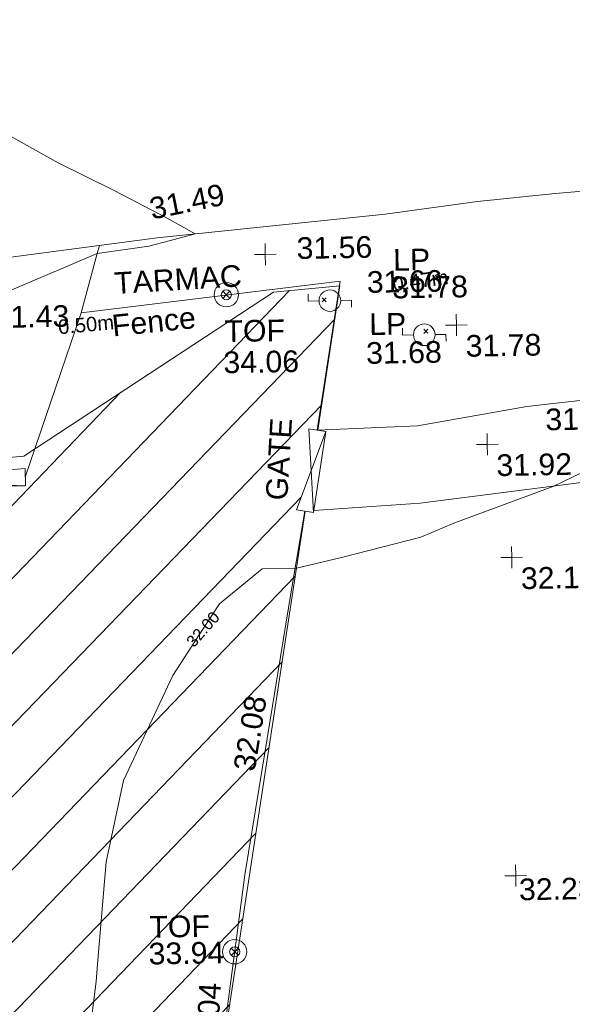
# Model space of a CAD drawing. Header units: millimetres. Extents: x -290717 to 520720, y -103372 to 287762.
# Tile 286 of 375: x 96559 to 106131, y 164211 to 181272. Entities that reach past the tile are written whole.
import ezdxf

# ---------------------------------------------------------------- set-up
doc = ezdxf.new("R2010")
doc.units = ezdxf.units.MM
for name, pattern in [('IMPORT-HIDDEN2 _3_', [4762.5, 3175, -1587.5]), ('IMPORT-UG_ELEC_LV_QLB2 _2_', [2700, 1500, -300.0000000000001, 0, -250, 150, -300.0000000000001, 0, -200]), ('IMPORT-UG_ELEC_STREET LIGHTING_QLB2 _2_', [2700, 1500, -300.0000000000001, 0, -250, 150, -300.0000000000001, 0, -200])]:
    doc.linetypes.add(name, pattern=pattern)
for name, color, linetype, lineweight, true_color in [('00__TOPO__TOP_OF_FENCE_SYMBOL', 7, 'Continuous', 9, 0x666666), ('00_TOPO_FENCE', 7, 'Continuous', 9, 0x3f7f4f), ('00_TOPO_FOOTPATH', 7, 'Continuous', 9, 0xa50000), ('00_TOPO_FURN_LAMP_POST', 7, 'Continuous', 9, 0x666666), ('00_TOPO_GATE', 7, 'Continuous', 9, 0xa50000), ('00_TOPO_LEVEL_SPOT', 7, 'Continuous', 9, 0x666666), ('00_TOPO_TOP_OF_FENCE', 7, 'Continuous', 9, 0x666666), ('00_TOPO_TRACK', 7, 'Continuous', 9, 0x666666), ('00_UAV_FENCE', 7, 'Continuous', 9, 0x264c2f), ('00_UAV_LEVEL_SPOT', 7, 'Continuous', 9, 0x666666), ('00_UAV_TOP_OF_FENCE', 6, 'Continuous', 9, 0xff00ff), ('01_DTM_CONTOUR_MNR', 7, 'Continuous', 9, 0xa5a552), ('01_DTM_CONTOUR_MNR_LABELS', 7, 'Continuous', 9, 0xa5a552), ('12333-PUM-2D-U-0001-C01 - Rev2_REVIT IMPORT_dwg', 7, 'Continuous', 9, 0x767676), ('PUM-CHAMBER EXTENTS', 6, 'IMPORT-HIDDEN2 _3_', 9, 0xff00ff), ('PUM-ELECTRIC-LV-QLB2', 1, 'IMPORT-UG_ELEC_LV_QLB2 _2_', 9, 0xff0000), ('PUM-UNABLE TO SURVEY', 190, 'Continuous', 9, 0x7f00ff)]:
    doc.layers.add(name, color=color, linetype=linetype, lineweight=lineweight, true_color=true_color)
for name, color, linetype, lineweight in [('00_TOPO_ROAD_EDGE', 7, 'Continuous', 9), ('00_TOPO_SURVEY_TEXT', 7, 'Continuous', 9), ('GEN-TEXT', 7, 'Continuous', 9)]:
    doc.layers.add(name, color=color, linetype=linetype, lineweight=lineweight)
doc.styles.add('Arial_1', font='arial.ttf', dxfattribs={"height": 250})
doc.styles.add('Swis721 Lt BT_1', font='swissl.ttf', dxfattribs={"height": 200})
doc.styles.add('Swis721 Lt BT_2', font='swissl.ttf', dxfattribs={"height": 375})

# ---------------------------------------------------------------- blocks, each defined once
blk = doc.blocks.new('12333-PUM-2D-U-0001-C01 - Rev2_REVIT IMPORT_dwg__U41-2077191-Site Location Plan Existing')
at = {"layer": '00_TOPO_GATE', "color": 9, "true_color": 0xe1aaaa}
for p, q in [((-10300.90729064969, 1871.900421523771), (-10391.22387085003, 1278.73691825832)), ((-45.15829918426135, -296.5817334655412), (-10300.90729064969, 1871.900421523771)), ((45.15829918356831, 296.5817334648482), (-10300.90729064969, 1871.900421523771)), ((45.15829918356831, 296.5817334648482), (-10391.22387085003, 1278.73691825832)), ((45.15829918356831, 296.5817334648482), (-45.15829918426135, -296.5817334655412))]:
    blk.add_line(p, q, dxfattribs=at)
blk = doc.blocks.new('12333-PUM-2D-U-0001-C01 - Rev2_REVIT IMPORT_dwg__U42-2077192-Site Location Plan Existing')
at = {"layer": '00_TOPO_GATE', "color": 9, "true_color": 0xe1aaaa}
for p, q in [((-284.1179593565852, 96.31708602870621), (-1196.628993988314, -2595.425299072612)), ((-284.1179593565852, 96.31708602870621), (-628.3931116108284, -2788.059471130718)), ((-284.1179593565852, 96.31708602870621), (284.1179593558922, -96.31708602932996)), ((284.1179593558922, -96.31708602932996), (-1196.628993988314, -2595.425299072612)), ((-1196.628993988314, -2595.425299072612), (-628.3931116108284, -2788.059471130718))]:
    blk.add_line(p, q, dxfattribs=at)
blk = doc.blocks.new('12333-PUM-2D-U-0001-C01 - Rev2_REVIT IMPORT_dwg_MSL_Lamp_Post_SYM-2077199-Site Location Plan Existing')
at = {"layer": '00_TOPO_FURN_LAMP_POST', "color": 254, "true_color": 0xcccccc, "flags": 128}
for points in [[(-500.1060478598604, 0), (-1000.212095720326, 0), (-1000.212095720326, 316.7338303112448)], [(500.1060478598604, 0), (1000.21209571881, 0), (1000.21209571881, -316.7338303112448)]]:
    blk.add_lwpolyline(points, dxfattribs=at)
at = {"layer": '00_TOPO_FURN_LAMP_POST', "color": 254, "true_color": 0xcccccc}
blk.add_circle((0, 0), 500.1060478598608, dxfattribs=at)
blk = doc.blocks.new('12333-PUM-2D-U-0001-C01 - Rev2_REVIT IMPORT_dwg_MM-2077200-Site Location Plan Existing')
at = {"layer": '00_TOPO_LEVEL_SPOT', "color": 254, "true_color": 0xcccccc, "flags": 128}
for points in [[(500.0000000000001, 0), (0, 0), (0, 500.0000000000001)], [(0, -500.0000000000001), (0, 0), (-500.0000000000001, 0)]]:
    blk.add_lwpolyline(points, dxfattribs=at)
blk = doc.blocks.new('12333-PUM-2D-U-0001-C01 - Rev2_REVIT IMPORT_dwg_MSL_Node_LineworkTOF-2077201-Site Location Plan Existing')
at = {"layer": '00__TOPO__TOP_OF_FENCE_SYMBOL', "color": 254, "true_color": 0xcccccc, "flags": 128}
for points in [[(165.3591892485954, 165.3591892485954), (0, 0), (-165.3591892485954, 165.3591892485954)], [(165.3591892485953, -165.3591892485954), (0, 0), (-165.3591892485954, -165.3591892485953)]]:
    blk.add_lwpolyline(points, dxfattribs=at)
at = {"layer": '00__TOPO__TOP_OF_FENCE_SYMBOL', "color": 254, "true_color": 0xcccccc}
for radius in [562.5594001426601, 233.853208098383]:
    blk.add_circle((0, 0), radius, dxfattribs=at)
blk = doc.blocks.new('12333-PUM-2D-U-0001-C01 - Rev2_REVIT IMPORT_dwg_MSL_Node_LineworkTOF-2077248-Site Location Plan Existing')
at = {"layer": '00__TOPO__TOP_OF_FENCE_SYMBOL', "color": 254, "true_color": 0xcccccc, "flags": 128}
for points in [[(165.3591892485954, 165.3591892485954), (0, 0), (-165.3591892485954, 165.3591892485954)], [(165.3591892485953, -165.3591892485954), (0, 0), (-165.3591892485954, -165.3591892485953)]]:
    blk.add_lwpolyline(points, dxfattribs=at)
at = {"layer": '00__TOPO__TOP_OF_FENCE_SYMBOL', "color": 254, "true_color": 0xcccccc}
for radius in [562.5594001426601, 233.853208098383]:
    blk.add_circle((0, 0), radius, dxfattribs=at)
blk = doc.blocks.new('12333-PUM-2D-U-0001-C01 - Rev2_REVIT IMPORT_dwg_UAV-2077255-Site Location Plan Existing')
at = {"layer": '00_UAV_LEVEL_SPOT', "color": 254, "true_color": 0xcccccc, "flags": 128}
for points in [[(500.0000000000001, 0), (0, 0), (0, 500.0000000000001)], [(0, -500.0000000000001), (0, 0), (-500.0000000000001, 0)]]:
    blk.add_lwpolyline(points, dxfattribs=at)
blk = doc.blocks.new('12333-PUM-2D-U-0001-C01 - Rev2_REVIT IMPORT_dwg_MGS62954_T2_Galway_ITM_3d_Rev1-2077680-Site Location Plan Existing')
at = {"layer": '00_TOPO_FENCE', "color": 254, "true_color": 0xcccccc, "flags": 128}
blk.add_lwpolyline([(534001625.204969, 725727053.9219543), (534002643.2471836, 725729886.5782483), (534007136.5623123, 725730353.2598531), (534006697.6080405, 725727781.6654211)], dxfattribs=at)
at = {"layer": '00_TOPO_FOOTPATH', "color": 254, "true_color": 0xcccccc}
for p, q in [((534006697.6431023, 725727781.6766623), (534008436.218232, 725727827.8462042)), ((534006612.0010145, 725726388.661879), (534008458.2290319, 725726482.9524688))]:
    blk.add_line(p, q, dxfattribs=at)
at = {"layer": '00_TOPO_FOOTPATH', "color": 254, "true_color": 0xcccccc, "flags": 128}
for points in [[(534008436.2182321, 725727827.846204), (534010335.1383532, 725728127.4378031), (534012327.4177229, 725728317.6317991), (534013570.9164035, 725729148.5262392), (534014469.85824, 725729857.7456163), (534015670.1188194, 725730736.0693278), (534016741.5953937, 725731509.1429453), (534017466.557756, 725732022.8963494)], [(534008458.2290322, 725726482.952469), (534011711.1965733, 725726842.3580734), (534014269.3434897, 725727101.8947264), (534016273.7341551, 725727349.9689186), (534018537.67902, 725727620.8946803), (534019665.6178119, 725727758.5007191), (534020604.1814271, 725727867.2924939), (534020804.6470689, 725727892.9682733)]]:
    blk.add_lwpolyline(points, dxfattribs=at)
at = {"layer": '00_TOPO_ROAD_EDGE', "color": 254, "true_color": 0xcccccc, "flags": 128}
for points in [[(534007940.0000001, 725731500), (534009542.0295485, 725731694.0817095), (534010886.6648384, 725731809.2022368), (534012533.3157448, 725731919.4985331), (534013935.6238869, 725732030.7704964), (534015696.0038118, 725732250.4272548), (534017039.125743, 725732455.873714), (534017589.0218922, 725732528.8771763), (534019621.572729, 725732737.2384254), (534021869.6762034, 725732980.8176655), (534023728.2338747, 725733193.8689308), (534025093.9595811, 725733352.1159774), (534026879.4086055, 725733550.8361433), (534028124.2008424, 725733693.3712484)], [(533993695.217885, 725730037.3716667), (533996500.0000001, 725730260.0000001), (533999160.0000001, 725730610.0000001), (534003980, 725731160), (534007940.0000002, 725731500)]]:
    blk.add_lwpolyline(points, dxfattribs=at)
at = {"layer": '00_TOPO_TRACK', "color": 254, "true_color": 0xcccccc, "flags": 128}
blk.add_lwpolyline([(534002643.2471836, 725729886.5782479), (534002939.3168092, 725730907.7789112), (534002979.3370817, 725731045.8164722)], dxfattribs=at)
at = {"layer": '00_UAV_FENCE', "color": 254, "true_color": 0xcccccc, "flags": 128}
blk.add_lwpolyline([(534002124.9680001, 725702414.684), (534002524.1140001, 725704733.8935), (534004114.1140001, 725706251.8935), (534004147.020545, 725706695.6398854), (534004430.4570001, 725710517.7945), (534004531.7503123, 725711678.2747675), (534004822.4570002, 725715008.7945), (534004870.0644059, 725716662.0698646), (534004888.4570002, 725717300.7945001), (534005309.4570001, 725720098.7944999), (534005582.3971291, 725721605.0424485), (534006196.4570001, 725724993.7945), (534006458.4932612, 725726380.8219284)], dxfattribs=at)
at = {"layer": '01_DTM_CONTOUR_MNR', "color": 254, "true_color": 0xcccccc, "flags": 128}
for points in [[(534001170.0725615, 725730194.1229184), (534002940.0000002, 725730910.0000001), (534003832.7711483, 725731020.4622077), (534004190.2208779, 725731106.1142688), (534004640.0000001, 725731220.0000001), (534004152.4557804, 725731503.7989429), (534003252.2507886, 725731996.6005894), (534002290.6226812, 725732490.4899203), (534001120.3295, 725733171.0756375)], [(534002430.0000002, 725716420.0000001), (534002698.3695478, 725718297.8154906), (534002729.6072911, 725718594.7709197), (534002908.5789997, 725720366.8245558), (534003235.3515269, 725721771.2446034), (534004119.8487002, 725723571.9658248), (534004656.5339087, 725724367.3558673), (534004949.0404658, 725724800.8628823), (534005698.6001292, 725725395.0857717), (534006270.0000001, 725725390.0000001), (534007079.3767991, 725725569.7661197), (534008455.6619187, 725725892.9129833), (534009033.153012, 725726129.5370119), (534010780.0000001, 725726740), (534011281.8951981, 725726972.3609052)]]:
    blk.add_lwpolyline(points, dxfattribs=at)
at = {"xscale": 0.375, "yscale": 0.375, "zscale": 0.375}
for name, p in [('12333-PUM-2D-U-0001-C01 - Rev2_REVIT IMPORT_dwg_MM-2077200-Site Location Plan Existing', (534005850, 725730840.0000001)), ('12333-PUM-2D-U-0001-C01 - Rev2_REVIT IMPORT_dwg_MSL_Node_LineworkTOF-2077201-Site Location Plan Existing', (534005162.9729407, 725730154.0466726)), ('12333-PUM-2D-U-0001-C01 - Rev2_REVIT IMPORT_dwg_MSL_Lamp_Post_SYM-2077199-Site Location Plan Existing', (534006954.89024, 725730020.2514882)), ('12333-PUM-2D-U-0001-C01 - Rev2_REVIT IMPORT_dwg_MM-2077200-Site Location Plan Existing', (534009139.7428184, 725729558.9176095)), ('12333-PUM-2D-U-0001-C01 - Rev2_REVIT IMPORT_dwg_MSL_Lamp_Post_SYM-2077199-Site Location Plan Existing', (534008579.3131853, 725729401.0416896)), ('12333-PUM-2D-U-0001-C01 - Rev2_REVIT IMPORT_dwg_MM-2077200-Site Location Plan Existing', (534009635.7477363, 725727482.7146299)), ('12333-PUM-2D-U-0001-C01 - Rev2_REVIT IMPORT_dwg_MM-2077200-Site Location Plan Existing', (534010025.887118, 725725516.7138739)), ('12333-PUM-2D-U-0001-C01 - Rev2_REVIT IMPORT_dwg_UAV-2077255-Site Location Plan Existing', (534010000, 725720000)), ('12333-PUM-2D-U-0001-C01 - Rev2_REVIT IMPORT_dwg_MSL_Node_LineworkTOF-2077248-Site Location Plan Existing', (534005109.3921707, 725718769.2615349))]:
    blk.add_blockref(name, p, dxfattribs=at)
at = {"xscale": 0.4999999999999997, "yscale": 0.4999999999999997, "zscale": 0.4999999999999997, "rotation": 189.0402015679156}
for name, p in [('12333-PUM-2D-U-0001-C01 - Rev2_REVIT IMPORT_dwg__U41-2077191-Site Location Plan Existing', (533996392.6667584, 725727018.9718338)), ('12333-PUM-2D-U-0001-C01 - Rev2_REVIT IMPORT_dwg__U42-2077192-Site Location Plan Existing', (534006458.4932612, 725726380.8219284))]:
    blk.add_blockref(name, p, dxfattribs=at)
at = {"layer": '00_TOPO_FENCE', "color": 251, "true_color": 0x666666, "insert": (534007600.1247987, 725730518.3602235), "char_height": 375, "width": 1495.902363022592, "attachment_point": 1, "line_spacing_factor": 1.005061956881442, "style": 'Swis721 Lt BT_2'}
blk.add_mtext('31.66', dxfattribs=at)
at = {"layer": '00_TOPO_FENCE', "color": 251, "true_color": 0x666666, "insert": (534003156.7330392, 725729838.2364604), "char_height": 375, "width": 1681.10932225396, "attachment_point": 1, "rotation": 4.8410468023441, "line_spacing_factor": 1.005061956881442, "style": 'Swis721 Lt BT_2'}
blk.add_mtext('Fence', dxfattribs=at)
at = {"layer": '00_TOPO_FOOTPATH', "color": 251, "true_color": 0x666666, "insert": (534010650.311039, 725728083.2471955), "char_height": 375, "width": 1495.902363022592, "attachment_point": 1, "line_spacing_factor": 1.005061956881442, "style": 'Swis721 Lt BT_2'}
blk.add_mtext('31.91', dxfattribs=at)
at = {"layer": '00_TOPO_FURN_LAMP_POST', "char_height": 375, "attachment_point": 1, "line_spacing_factor": 1.005061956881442, "style": 'Swis721 Lt BT_2'}
for s, insert, width in [('LP', (534008062.7338063, 725730892.7327484), 707.5855621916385), ('31.78', (534008037.9626142, 725730414.2773688), 1495.902363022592), ('LP', (534007628.5760952, 725729786.6160612), 707.5855621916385), ('31.68', (534007566.2935107, 725729288.667218), 1495.902363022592)]:
    blk.add_mtext(s, dxfattribs=dict(at, insert=insert, width=width))
at = {"layer": '00_TOPO_GATE', "color": 251, "true_color": 0x666666, "insert": (534005780.6423311, 725726593.0027122), "char_height": 375, "width": 1567.13580888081, "attachment_point": 1, "rotation": 85.57672267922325, "line_spacing_factor": 1.005061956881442, "style": 'Swis721 Lt BT_2'}
blk.add_mtext('GATE', dxfattribs=at)
at = {"layer": '00_TOPO_LEVEL_SPOT', "char_height": 375, "width": 1495.902363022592, "attachment_point": 1, "line_spacing_factor": 1.005061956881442, "style": 'Swis721 Lt BT_2'}
for s, insert in [('31.56', (534006393.7043086, 725731126.9048787)), ('31.43', (534001125.0808528, 725730022.6102246)), ('31.78', (534009292.526938, 725729381.9039224)), ('31.92', (534009788.5269377, 725727305.7039226)), ('32.14', (534010178.7269378, 725725339.7039226))]:
    blk.add_mtext(s, dxfattribs=dict(at, insert=insert))
at = {"layer": '00_TOPO_ROAD_EDGE', "color": 251, "true_color": 0x666666, "insert": (534003830.1217324, 725731845.9547766), "char_height": 375, "width": 1495.902363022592, "attachment_point": 1, "rotation": 10.545462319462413, "line_spacing_factor": 1.005061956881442, "style": 'Swis721 Lt BT_2'}
blk.add_mtext('31.49', dxfattribs=at)
at = {"layer": '00_TOPO_SURVEY_TEXT', "color": 251, "true_color": 0x666666, "insert": (534003216.1471049, 725730574.3447957), "char_height": 375, "width": 2450.430537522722, "attachment_point": 1, "rotation": 2.4880254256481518, "line_spacing_factor": 1.005061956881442, "style": 'Swis721 Lt BT_2'}
blk.add_mtext('TARMAC', dxfattribs=at)
at = {"layer": '00_TOPO_TOP_OF_FENCE', "char_height": 375, "attachment_point": 1, "line_spacing_factor": 1.005061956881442, "style": 'Swis721 Lt BT_2'}
for s, insert, width in [('TOF', (534005120.3916293, 725729709.2192161), 1163.479615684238), ('34.06', (534005091.9869515, 725729169.8520797), 1495.902363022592)]:
    blk.add_mtext(s, dxfattribs=dict(at, insert=insert, width=width))
at = {"layer": '00_UAV_FENCE', "color": 251, "true_color": 0x666666, "char_height": 375, "width": 1495.902363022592, "attachment_point": 1, "line_spacing_factor": 1.005061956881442, "style": 'Swis721 Lt BT_2'}
for s, insert, rotation in [('32.08', (534005139.6785563, 725721939.3366755), 79.72914839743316), ('32.04', (534004394.1751177, 725716947.169408), 85.86007299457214)]:
    blk.add_mtext(s, dxfattribs=dict(at, insert=insert, rotation=rotation))
at = {"layer": '00_UAV_LEVEL_SPOT', "insert": (534010051.8765643, 725719949.1441548), "char_height": 375, "width": 1495.902363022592, "attachment_point": 1, "line_spacing_factor": 1.005061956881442, "style": 'Swis721 Lt BT_2'}
blk.add_mtext('32.23', dxfattribs=at)
at = {"layer": '00_UAV_TOP_OF_FENCE', "color": 251, "true_color": 0x666666, "char_height": 375, "attachment_point": 1, "line_spacing_factor": 1.005061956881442, "style": 'Swis721 Lt BT_2'}
for s, insert, width in [('TOF', (534003639.8643126, 725719412.2869633), 1163.479615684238), ('33.94', (534003617.4406708, 725718948.9102585), 1495.902363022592)]:
    blk.add_mtext(s, dxfattribs=dict(at, insert=insert, width=width))
at = {"layer": '01_DTM_CONTOUR_MNR_LABELS', "color": 251, "true_color": 0x666666, "insert": (534004583.0559248, 725724434.4379288), "char_height": 200, "width": 797.8007824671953, "attachment_point": 2, "rotation": 47.60534026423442, "line_spacing_factor": 1.005061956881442, "style": 'Swis721 Lt BT_1'}
blk.add_mtext('32.00', dxfattribs=at)
blk = doc.blocks.new('12333-PUM-2D-U-0001-C01 - Rev2_REVIT IMPORT_dwg-1620468-Site Location Plan Existing')
at = {"layer": 'PUM-CHAMBER EXTENTS', "true_color": 0xfff4d4}
h = blk.add_hatch(dxfattribs=at)
h.set_pattern_fill('FP_14', style=0, pattern_type=2)
h.set_pattern_definition([(45, (-533641079.65, -725615854.3560001), (-618.7184335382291, 618.7184335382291), [])])
h.paths.add_polyline_path([(351699.72233876, 60394.56140982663), (351708.9931528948, 60906.25732133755), (352393.2163071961, 60898.13015711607), (353041.6677554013, 66223.39089320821), (353206.9931529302, 73966.25732144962), (353982.8594361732, 73952.7145251), (354317.3501528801, 76699.64382133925), (358888.3501528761, 76111.64382135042), (361222.350152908, 86809.64382132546), (361563.3501529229, 88895.64382133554), (363078.350152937, 90435.64382137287), (363904.3501529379, 101867.6438212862), (365385.1266995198, 110525.3932341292), (365230.9820148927, 110551.7047199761), (365498.4008083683, 111226.8875165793), (365470.0968050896, 111952.5482150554), (365624.7061381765, 111926.1574136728), (366051.350152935, 114420.6438213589), (364898.3501528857, 114331.6438213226), (360524.3501529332, 111561.643821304), (356416.7002318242, 111258.678218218), (357929.2858412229, 111182.0907012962), (360544.5530249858, 111349.5624075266), (360546.5568067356, 111049.5690885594), (355314.0187962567, 111014.6190039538), (355309.6134037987, 111177.0234435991), (355277.3501528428, 111174.643821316), (352644.3501529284, 114141.6438213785), (338239.8330883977, 112460.2766464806), (329804.3501528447, 111555.6438213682), (319532.3501528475, 110592.6438213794), (310517.3501528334, 109863.6438213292), (302620.3501528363, 109581.6438213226), (295825.3501529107, 109566.6438213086), (279813.3501529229, 106549.643821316), (276140.8366145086, 103581.1872824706), (276061.814112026, 103425.8629484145), (271406.8224872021, 105468.1551963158), (271509.3894614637, 105701.9358727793), (267649.350152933, 107463.6438213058), (260223.350152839, 100640.6438213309), (259796.3501529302, 72682.64382134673), (269496.3501528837, 64316.64382130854), (273776.3501529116, 63665.64382135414), (309011.3501528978, 62955.64382139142), (311037.3501528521, 62074.64382133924), (337339.3501528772, 60871.64382135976), (351699.5658924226, 60394.56660731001)])
h.paths.add_polyline_path([(268358.9909750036, 65556.86419186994), (264596.4920611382, 69167.41490751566), (264804.2082447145, 69383.8727354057), (266581.5988270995, 67470.36930634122), (268566.7072650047, 65773.32227584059), (268393.5501527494, 65592.87780157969)])
h.paths.add_polyline_path([(332379.887152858, 67575.85382149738), (302320.8871528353, 68122.8538214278), (302332.4158496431, 68783.33241919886), (280169.8095181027, 69186.63780598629), (280330.3604934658, 78384.59702432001), (275960.0958838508, 78464.13017966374), (276108.0612945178, 86595.19465455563), (280450.151176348, 86519.4031937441), (280756.2778082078, 103341.6855813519), (302910.5740271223, 102938.5317815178), (302921.4142533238, 103534.2289657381), (310787.9439886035, 103391.0774384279), (310815.0515438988, 104880.7045066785), (318228.828162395, 104745.7919744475), (318301.0448391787, 108714.2766025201), (322633.8020448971, 108635.4310593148), (322539.6341878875, 103240.5581443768), (349750.1643799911, 102745.3933022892), (349310.9351529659, 74176.42282136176), (332506.0083566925, 74506.52523825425), (332420.225768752, 69792.56032023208)])
h.paths.add_polyline_path([(262373.7501529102, 72788.24382131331), (262335.6501528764, 75226.64382130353), (265345.5501529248, 75226.64382130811), (265383.6501528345, 72864.44382133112), (265304.2827260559, 72862.43451938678)])
h.paths.add_polyline_path([(261383.1501528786, 75912.44382136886), (261459.3501528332, 80789.24382133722), (267517.2501529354, 80713.04382135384), (267441.050152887, 75836.24382130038), (261504.3495088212, 75910.91930116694)])
h.paths.add_polyline_path([(302573.8228673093, 78329.52926304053), (302592.4407276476, 78963.90062831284), (306343.567266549, 78898.43991812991), (306598.9518629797, 91613.85658206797), (302817.4785721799, 91689.80612071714), (302824.7187942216, 92271.10215000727), (296640.3411529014, 92395.32482125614), (296360.3411528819, 78454.32482147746), (302538.3452618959, 78330.24181806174)])
h.paths.add_polyline_path([(261840.3501529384, 80865.44382136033), (261687.9501528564, 92981.24382131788), (264050.1501528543, 92981.2438213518), (264202.5501529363, 80865.44382139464), (263838.6680771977, 80865.44382138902)])
h.paths.add_polyline_path([(274664.4282881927, 104261.9875886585), (272430.0401462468, 105281.7542374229), (273799.1437452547, 104582.3695657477), (274486.1144024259, 104328.01044291)])
h.paths.add_polyline_path([(315481.3501528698, 115683.6438212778), (326437.165211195, 116343.5766866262), (364189.350152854, 120948.6438212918), (366744.3501529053, 124721.6438213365), (363517.3501528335, 126053.6438213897), (359872.3501529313, 126432.6438213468), (352849.3501528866, 126181.6438212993), (339104.3501528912, 124625.643821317), (335451.3501528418, 124514.6438212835), (325145.3501528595, 123235.643821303), (319635.3501528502, 122976.6438213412), (314446.3501528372, 122493.6438213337), (313566.3501528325, 118980.6438212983)])
h.paths.add_polyline_path([(322305.050152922, 119194.0438212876), (322152.6501528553, 121403.8438213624), (326724.6501528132, 121784.8438213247), (326877.0501529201, 119498.8438214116), (323355.1979919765, 119264.0536772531)])
h.paths.add_polyline_path([(328629.650152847, 120870.443821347), (328477.2501528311, 122089.6438212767), (329810.7501529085, 122242.0438213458), (329963.1501528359, 121022.8438213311), (328841.3815410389, 120894.6416942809)])
h.paths.add_polyline_path([(317352.0501528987, 121480.0438213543), (317352.0501528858, 121861.0438214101), (317618.7501528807, 121856.3885555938), (317618.7501528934, 121480.043821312), (317362.3608135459, 121480.0438213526)])
h.paths.add_polyline_path([(331601.4501528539, 122089.6438213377), (331144.2501528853, 122242.0438213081), (331258.5501528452, 122623.0438213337), (331715.7501528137, 122470.6438213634), (331644.5503212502, 122233.3110493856)])
at = {"layer": 'GEN-TEXT', "color": 253, "true_color": 0xaaaaaa}
for p, q in [((365740.350152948, 114145.6438213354), (365811.0608310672, 114216.3544994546)), ((365811.0608310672, 114145.6438213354), (365740.350152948, 114216.3544994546)), ((367491.9948137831, 113570.2884822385), (367562.7054919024, 113640.9991603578)), ((367562.7054919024, 113570.2884822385), (367491.9948137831, 113640.9991603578))]:
    blk.add_line(p, q, dxfattribs=at)
at = {"layer": 'PUM-UNABLE TO SURVEY', "color": 7, "true_color": 0xfff4d4, "flags": 128}
for points in [[(356416.7002318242, 111258.678218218), (360524.3501529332, 111561.643821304), (364898.3501528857, 114331.6438213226), (366051.350152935, 114420.6438213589), (365624.7061381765, 111926.1574136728)], [(365385.1266995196, 110525.3932341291), (363904.3501529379, 101867.6438212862), (363078.3501529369, 90435.64382137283), (361563.3501529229, 88895.64382133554), (361222.350152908, 86809.64382132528), (358888.3501528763, 76111.64382135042), (354317.3501528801, 76699.64382133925), (353982.6122505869, 73950.68456942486)]]:
    blk.add_lwpolyline(points, dxfattribs=at)
blk.add_blockref('12333-PUM-2D-U-0001-C01 - Rev2_REVIT IMPORT_dwg_MGS62954_T2_Galway_ITM_3d_Rev1-2077680-Site Location Plan Existing', (-533641079.6498471, -725615854.3561786))
at = {"layer": 'PUM-ELECTRIC-LV-QLB2', "char_height": 250, "width": 1160.025439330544, "attachment_point": 2, "line_spacing_factor": 0.9417779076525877, "style": 'Arial_1'}
for s, insert, rotation in [('0.47m', (367433.938626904, 114612.6727385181), 6.5164659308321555), ('0.50m', (361634.4081474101, 113949.9460512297), 4.284109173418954)]:
    blk.add_mtext(s, dxfattribs=dict(at, insert=insert, rotation=rotation))

msp = doc.modelspace()

# ---------------------------------------------------------------- block references
at = {"layer": '12333-PUM-2D-U-0001-C01 - Rev2_REVIT IMPORT_dwg', "color": 254, "linetype": 'IMPORT-UG_ELEC_STREET LIGHTING_QLB2 _2_', "true_color": 0xffd4d4, "rotation": 0.9999999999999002}
msp.add_blockref('12333-PUM-2D-U-0001-C01 - Rev2_REVIT IMPORT_dwg-1620468-Site Location Plan Existing', (-261895.0770586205, 55869.5817132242), dxfattribs=at)

doc.saveas('drawing.dxf')
